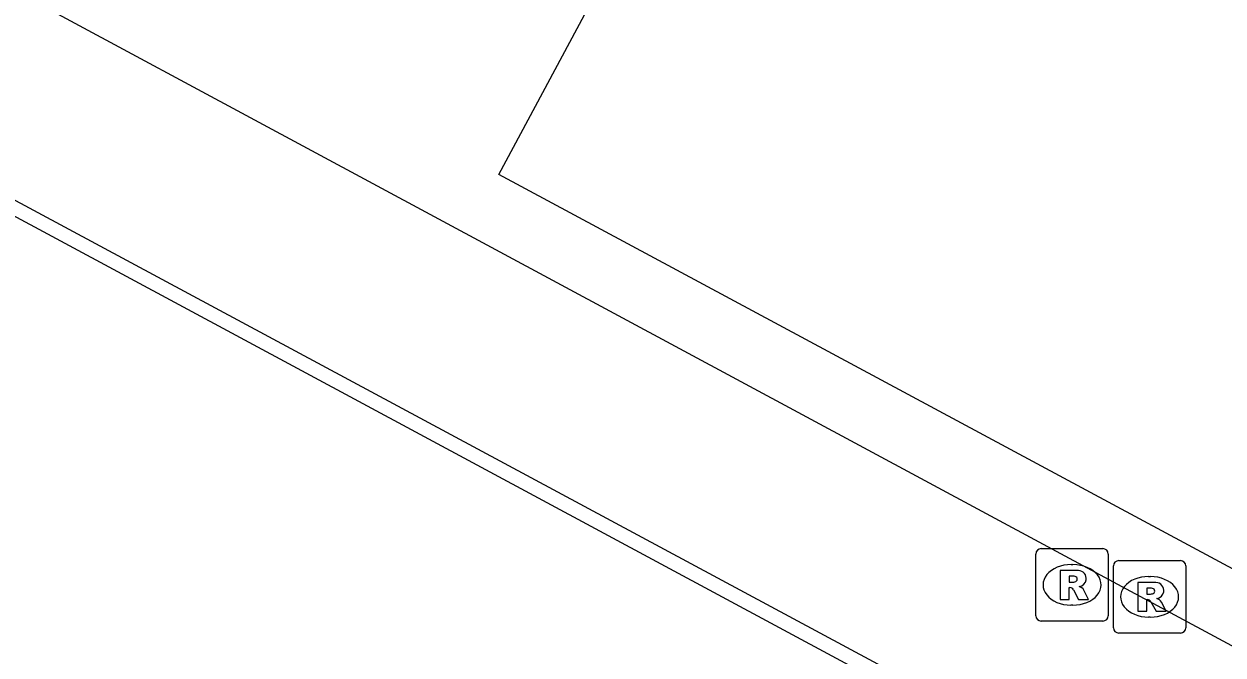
# Model space of a CAD drawing. Extents: x 159489 to 160304, y 383826 to 384530.
# Drawn here: x 159709.31 to 159725.87, y 384269.36 to 384278.07 of the extents above; entities that cross this region are included whole.
import ezdxf

# ---------------------------------------------------------------- set-up
doc = ezdxf.new("R2010")
doc.units = 0
for name, color, linetype in [('IMGEO_Lijnafwatering', 7, 'Continuous'), ('IMGEO_Pand', 7, 'Continuous'), ('IMGEO_Pand_overbouw', 7, 'Continuous'), ('IMGEO_Rioolput', 7, 'Continuous'), ('IMGEO_Voetpad_open', 7, 'Continuous')]:
    doc.layers.add(name, color=color, linetype=linetype)

msp = doc.modelspace()

# ---------------------------------------------------------------- linework, layer by layer
at = {"layer": 'IMGEO_Lijnafwatering'}
for points in [[(159711.214, 384274.544), (159694.446, 384283.552)], [(159727.982, 384265.536), (159711.214, 384274.544)]]:
    msp.add_lwpolyline(points, dxfattribs=at)
at = {"layer": 'IMGEO_Pand'}
msp.add_lwpolyline([(159779.824, 384240.489), (159765.546, 384248.161), (159765.572, 384248.208), (159766.025, 384249.054), (159715.868, 384275.99), (159730.406, 384303.072)], dxfattribs=at)
at = {"layer": 'IMGEO_Pand_overbouw'}
msp.add_lwpolyline([(159718.52, 384309.461), (159703.988, 384282.369), (159693.529, 384288.01), (159693.055, 384287.196), (159765.572, 384248.208), (159766.025, 384249.054), (159715.868, 384275.99), (159730.406, 384303.072), (159724.846, 384306.056), (159724.134, 384306.443)], close=True, dxfattribs=at)
at = {"layer": 'IMGEO_Rioolput'}
for p, q in [((159723.285, 384269.901), (159723.285, 384270.753)), ((159723.36, 384270.827), (159724.212, 384270.827)), ((159724.286, 384270.753), (159724.286, 384269.901)), ((159723.773, 384270.607), (159723.798, 384270.607)), ((159724.356, 384269.736), (159724.356, 384270.588)), ((159724.431, 384270.662), (159725.283, 384270.662)), ((159725.357, 384270.588), (159725.357, 384269.736)), ((159724.844, 384270.442), (159724.869, 384270.442)), ((159723.796, 384270.047), (159723.771, 384270.047)), ((159724.212, 384269.827), (159723.36, 384269.827)), ((159724.867, 384269.882), (159724.842, 384269.882)), ((159725.283, 384269.662), (159724.431, 384269.662))]:
    msp.add_line(p, q, dxfattribs=at)
for points in [[(159723.285, 384269.901), (159723.285, 384270.753)], [(159723.36, 384270.827), (159724.212, 384270.827)], [(159724.286, 384270.753), (159724.286, 384269.901)], [(159724.356, 384269.736), (159724.356, 384270.588)], [(159724.431, 384270.662), (159725.283, 384270.662)], [(159725.357, 384270.588), (159725.357, 384269.736)], [(159723.874, 384270.525), (159723.622, 384270.527), (159723.622, 384270.127)], [(159723.8, 384270.446), (159723.746, 384270.446), (159723.746, 384270.365)], [(159723.622, 384270.127), (159723.746, 384270.127), (159723.746, 384270.289), (159723.757, 384270.289)], [(159723.746, 384270.365), (159723.798, 384270.365)], [(159723.804, 384270.26), (159723.875, 384270.127), (159724.015, 384270.127), (159723.95, 384270.253)], [(159724.945, 384270.36), (159724.693, 384270.362), (159724.693, 384269.962)], [(159724.871, 384270.281), (159724.817, 384270.281), (159724.817, 384270.2)], [(159724.693, 384269.962), (159724.817, 384269.962), (159724.817, 384270.124), (159724.828, 384270.124)], [(159724.817, 384270.2), (159724.869, 384270.2)], [(159724.875, 384270.095), (159724.946, 384269.962), (159725.086, 384269.962), (159725.021, 384270.088)], [(159724.212, 384269.827), (159723.36, 384269.827)], [(159725.283, 384269.662), (159724.431, 384269.662)]]:
    msp.add_lwpolyline(points, dxfattribs=at)
for centre, radius, start, end in [((159723.362, 384270.751), 0.0765, 91.552, 178.448), ((159723.362, 384270.751), 0.0765, 91.552, 178.448), ((159724.21, 384270.751), 0.0765, 1.552, 88.448), ((159724.21, 384270.751), 0.0765, 1.552, 88.448), ((159724.433, 384270.586), 0.0765, 91.552, 178.448), ((159724.433, 384270.586), 0.0765, 91.552, 178.448), ((159725.281, 384270.586), 0.0765, 1.552, 88.448), ((159725.281, 384270.586), 0.0765, 1.552, 88.448), ((159723.806, 384270.35), 0.0964, 77.0061, 93.1865), ((159723.82, 384270.407), 0.0378, 276.6634, 79.6772), ((159723.873, 384270.415), 0.109, 350.3612, 89.416), ((159723.756, 384270.236), 0.0533, 26.0293, 88.6989), ((159723.782, 384270.554), 0.19, 274.7715, 282.9687), ((159723.871, 384270.415), 0.112, 277.5842, 350.9817), ((159723.855, 384270.2), 0.108, 29.5134, 73.7905), ((159724.877, 384270.185), 0.0964, 77.0061, 93.1865), ((159724.891, 384270.242), 0.0378, 276.6634, 79.6772), ((159724.944, 384270.25), 0.109, 350.3612, 89.416), ((159724.827, 384270.071), 0.0533, 26.0293, 88.6989), ((159724.853, 384270.389), 0.19, 274.7715, 282.9687), ((159724.942, 384270.25), 0.112, 277.5842, 350.9817), ((159724.926, 384270.035), 0.108, 29.5134, 73.7905), ((159723.362, 384269.903), 0.0765, 181.552, 268.448), ((159723.362, 384269.903), 0.0765, 181.552, 268.448), ((159724.21, 384269.903), 0.0765, 271.552, 358.448), ((159724.21, 384269.903), 0.0765, 271.552, 358.448), ((159724.433, 384269.738), 0.0765, 181.552, 268.448), ((159724.433, 384269.738), 0.0765, 181.552, 268.448), ((159725.281, 384269.738), 0.0765, 271.552, 358.448), ((159725.281, 384269.738), 0.0765, 271.552, 358.448)]:
    msp.add_arc(centre, radius, start, end, dxfattribs=at)
for centre, major_axis, ratio, start_param, end_param in [((159723.772, 384270.327), (-0.387, 0.002), 0.722429, 4.712389, 7.853982), ((159723.797, 384270.327), (-0.39, 0.002), 0.717154, 1.570796, 4.712389), ((159724.843, 384270.162), (-0.387, 0.002), 0.722429, 4.712389, 7.853982), ((159724.868, 384270.162), (-0.39, 0.002), 0.717154, 1.570796, 4.712389)]:
    msp.add_ellipse(centre, major_axis=major_axis, ratio=ratio, start_param=start_param, end_param=end_param, dxfattribs=at)
at = {"layer": 'IMGEO_Voetpad_open'}
msp.add_lwpolyline([(159778.522, 384238.137), (159775.75, 384232.935), (159674.737, 384287.233), (159677.536, 384292.428), (159778.522, 384238.137)], dxfattribs=at)

doc.saveas('drawing.dxf')
